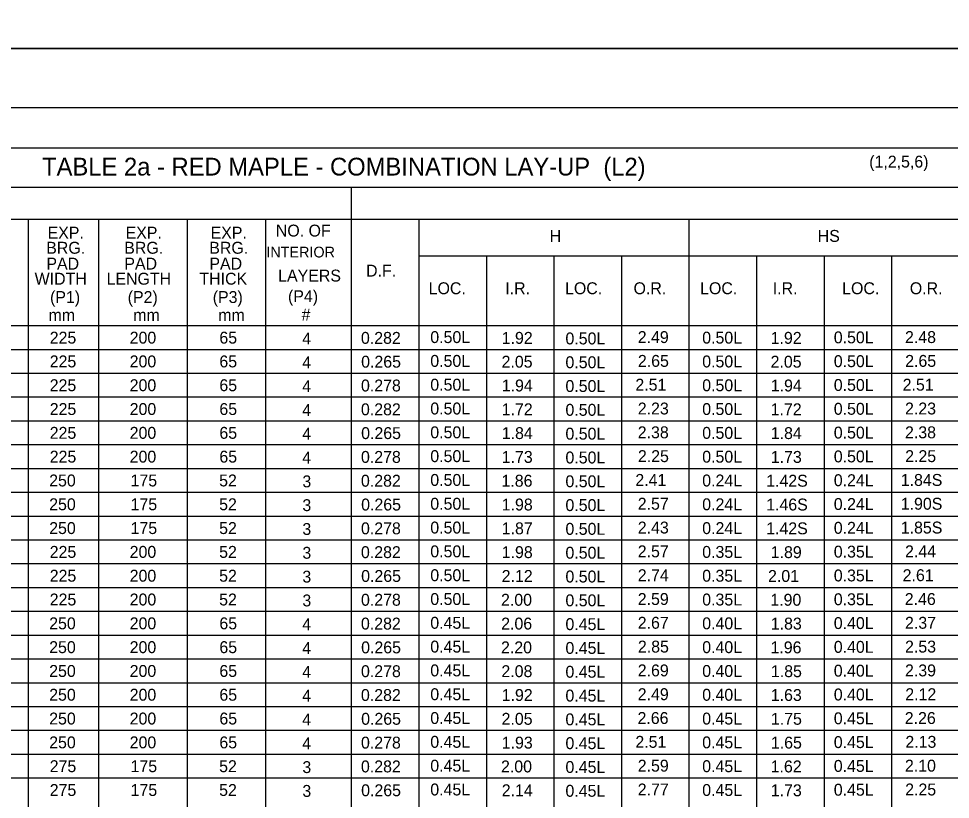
# Model space of a CAD drawing. Extents: x -5022 to -159, y 1126 to 7226.
# Drawn here: x -4369.6 to -4134.8, y 5094.6 to 5291.3 of the extents above; entities that cross this region are included whole.
import ezdxf

# ---------------------------------------------------------------- set-up
doc = ezdxf.new("R2010")
doc.units = 0
for name, color, linetype in [('2', 7, 'Continuous'), ('3', 7, 'Continuous'), ('PLT-BNDY', 7, 'Continuous')]:
    doc.layers.add(name, color=color, linetype=linetype)

msp = doc.modelspace()

# ---------------------------------------------------------------- linework, layer by layer
at = {"layer": '2'}
msp.add_line((-3855.13, 5268.81), (-4641.13, 5268.81), dxfattribs=at)
at = {"layer": '3'}
for p, q in [((-4608.03, 5258.76), (-3894.3, 5258.77)), ((-4608.03, 5248.84), (-3894.3, 5248.84)), ((-4285.78, 5248.84), (-4285.78, 4907.95)), ((-4608.03, 5240.77), (-3894.3, 5240.78)), ((-4367.22, 5240.77), (-4367.22, 4907.95)), ((-4349.47, 5240.77), (-4349.47, 4907.95)), ((-4327.16, 5240.77), (-4327.16, 4907.95)), ((-4307.39, 5240.77), (-4307.39, 4907.95)), ((-4268.76, 5240.77), (-4268.76, 4907.95)), ((-4200.67, 5240.77), (-4200.67, 4907.95)), ((-4268.76, 5231.57), (-3894.3, 5231.57)), ((-4251.73, 5231.57), (-4251.73, 4907.95)), ((-4234.71, 5231.57), (-4234.71, 4907.95)), ((-4234.71, 5231.57), (-4234.71, 4907.95)), ((-4217.69, 5231.57), (-4217.69, 4907.95)), ((-4200.67, 5231.57), (-4200.67, 4907.96)), ((-4183.65, 5231.57), (-4183.65, 4907.96)), ((-4166.63, 5231.57), (-4166.63, 4907.96)), ((-4166.63, 5231.57), (-4166.63, 4907.96)), ((-4149.61, 5231.57), (-4149.61, 4907.96)), ((-4608.03, 5213.96), (-3894.3, 5213.97)), ((-4590.56, 5207.96), (-3894.3, 5207.96)), ((-4590.56, 5201.96), (-3894.3, 5201.96)), ((-4608.03, 5195.96), (-3894.3, 5195.96)), ((-4590.56, 5189.96), (-3894.3, 5189.96)), ((-4590.56, 5183.96), (-3894.3, 5183.96)), ((-4608.03, 5177.96), (-3894.3, 5177.96)), ((-4590.56, 5171.96), (-3894.3, 5171.96)), ((-4590.56, 5165.96), (-3894.3, 5165.96)), ((-4608.03, 5159.96), (-3894.3, 5159.96)), ((-4590.56, 5153.96), (-3894.3, 5153.96)), ((-4590.56, 5147.96), (-3894.3, 5147.96)), ((-4608.03, 5141.96), (-3894.3, 5141.96)), ((-4590.56, 5135.96), (-3894.3, 5135.96)), ((-4590.56, 5129.96), (-3894.3, 5129.96)), ((-4608.03, 5123.96), (-3894.3, 5123.96)), ((-4590.56, 5117.96), (-3894.3, 5117.96)), ((-4590.56, 5111.96), (-3894.3, 5111.96)), ((-4608.03, 5105.96), (-3894.3, 5105.96)), ((-4590.56, 5099.96), (-3894.3, 5099.96))]:
    msp.add_line(p, q, dxfattribs=at)
at = {"layer": 'PLT-BNDY'}
for points in [[(-4681.13, 5877.81), (-3840.13, 5877.81), (-3840.13, 5283.81), (-4681.13, 5283.81)], [(-4681.13, 5283.81), (-3840.13, 5283.81), (-3840.13, 4689.81), (-4681.13, 4689.81)]]:
    msp.add_lwpolyline(points, close=True, dxfattribs=at)

# ---------------------------------------------------------------- texts
at = {"layer": '2'}
for s, height, p in [('TABLE 2a - RED MAPLE - COMBINATION LAY-UP  (L2)', 4.4793, (-4363.71, 5251.77)), ('(1,2,5,6)', 3, (-4155.24, 5253.77)), ('NO. OF', 3, (-4304.79, 5236.39)), ('EXP.', 3, (-4362.32, 5235.86)), ('EXP.', 3, (-4342.66, 5235.86)), ('EXP.', 3, (-4321.23, 5235.86)), ('H', 3, (-4235.78, 5235.05)), ('HS', 3, (-4168.23, 5235.05)), ('BRG.', 3, (-4362.66, 5232.06)), ('BRG.', 3, (-4343, 5232.06)), ('BRG.', 3, (-4321.57, 5232.06)), ('INTERIOR', 2.708, (-4307.19, 5231.12)), ('PAD', 3, (-4362.62, 5228.06)), ('PAD', 3, (-4342.97, 5228.06)), ('PAD', 3, (-4321.54, 5228.06)), ('LENGTH', 3, (-4347.46, 5224.26)), ('THICK', 3, (-4324.06, 5224.26)), ('LAYERS', 3, (-4304.21, 5225.05)), ('D.F.', 3, (-4282.05, 5226.29)), ('WIDTH', 3, (-4365.58, 5224.26)), ('(P1)', 3, (-4361.7, 5219.64)), ('(P2)', 3, (-4342.13, 5219.64)), ('(P3)', 3, (-4320.7, 5219.64)), ('(P4)', 3, (-4301.73, 5219.86)), ('LOC.', 3, (-4266.27, 5221.86)), ('I.R.', 3, (-4246.98, 5221.86)), ('LOC.', 3, (-4231.9, 5221.86)), ('O.R.', 3, (-4214.64, 5221.86)), ('LOC.', 3, (-4197.86, 5221.86)), ('I.R.', 3, (-4179.56, 5221.86)), ('LOC.', 3, (-4162.06, 5221.86)), ('O.R.', 3, (-4145.01, 5221.86)), ('#', 3, (-4298.29, 5215.22)), ('mm', 3, (-4362.08, 5215.11)), ('mm', 3, (-4340.73, 5215.11)), ('mm', 3, (-4319.3, 5215.11)), ('225', 3, (-4361.78, 5209.41)), ('200', 3, (-4341.63, 5209.41)), ('65', 3, (-4319.02, 5209.41)), ('4', 3, (-4298.14, 5209.19)), ('0.282', 3, (-4283.34, 5209.35)), ('0.50L', 3, (-4265.86, 5209.55)), ('1.92', 3, (-4247.87, 5209.35)), ('0.50L', 3, (-4231.8, 5209.21)), ('2.49', 3, (-4213.58, 5209.55)), ('0.50L', 3, (-4197.33, 5209.41)), ('1.92', 3, (-4180.08, 5209.35)), ('0.50L', 3, (-4164.17, 5209.48)), ('2.48', 3, (-4146.22, 5209.55)), ('225', 3, (-4361.78, 5203.42)), ('200', 3, (-4341.63, 5203.42)), ('65', 3, (-4319.02, 5203.42)), ('4', 3, (-4298.14, 5203.19)), ('0.265', 3, (-4283.29, 5203.35)), ('0.50L', 3, (-4265.86, 5203.55)), ('2.05', 3, (-4247.9, 5203.35)), ('0.50L', 3, (-4231.8, 5203.21)), ('2.65', 3, (-4213.54, 5203.55)), ('0.50L', 3, (-4197.33, 5203.41)), ('2.05', 3, (-4180.1, 5203.35)), ('0.50L', 3, (-4164.17, 5203.48)), ('2.65', 3, (-4146.18, 5203.55)), ('225', 3, (-4361.78, 5197.42)), ('200', 3, (-4341.63, 5197.42)), ('65', 3, (-4319.02, 5197.42)), ('4', 3, (-4298.14, 5197.19)), ('0.278', 3, (-4283.33, 5197.35)), ('0.50L', 3, (-4265.86, 5197.55)), ('1.94', 3, (-4247.85, 5197.35)), ('0.50L', 3, (-4231.8, 5197.22)), ('2.51', 3, (-4214.18, 5197.55)), ('0.50L', 3, (-4197.33, 5197.41)), ('1.94', 3, (-4180.05, 5197.35)), ('0.50L', 3, (-4164.17, 5197.48)), ('2.51', 3, (-4146.81, 5197.55)), ('225', 3, (-4361.78, 5191.42)), ('200', 3, (-4341.63, 5191.42)), ('65', 3, (-4319.02, 5191.42)), ('0.50L', 3, (-4265.86, 5191.55)), ('2.23', 3, (-4213.57, 5191.55)), ('0.50L', 3, (-4197.33, 5191.42)), ('0.50L', 3, (-4164.17, 5191.48)), ('2.23', 3, (-4146.21, 5191.55)), ('4', 3, (-4298.14, 5191.19)), ('0.282', 3, (-4283.34, 5191.35)), ('1.72', 3, (-4247.87, 5191.35)), ('0.50L', 3, (-4231.8, 5191.22)), ('1.72', 3, (-4180.08, 5191.35)), ('225', 3, (-4361.78, 5185.42)), ('200', 3, (-4341.63, 5185.42)), ('65', 3, (-4319.02, 5185.42)), ('4', 3, (-4298.14, 5185.19)), ('0.265', 3, (-4283.29, 5185.35)), ('0.50L', 3, (-4265.86, 5185.55)), ('1.84', 3, (-4247.85, 5185.35)), ('0.50L', 3, (-4231.8, 5185.21)), ('2.38', 3, (-4213.58, 5185.55)), ('0.50L', 3, (-4197.33, 5185.41)), ('1.84', 3, (-4180.05, 5185.35)), ('0.50L', 3, (-4164.17, 5185.48)), ('2.38', 3, (-4146.22, 5185.55)), ('225', 3, (-4361.78, 5179.42)), ('200', 3, (-4341.63, 5179.42)), ('65', 3, (-4319.02, 5179.42)), ('4', 3, (-4298.14, 5179.19)), ('0.278', 3, (-4283.33, 5179.35)), ('0.50L', 3, (-4265.86, 5179.55)), ('1.73', 3, (-4247.86, 5179.35)), ('0.50L', 3, (-4231.8, 5179.21)), ('2.25', 3, (-4213.54, 5179.55)), ('0.50L', 3, (-4197.33, 5179.41)), ('1.73', 3, (-4180.05, 5179.35)), ('0.50L', 3, (-4164.17, 5179.48)), ('2.25', 3, (-4146.18, 5179.55)), ('250', 3, (-4361.92, 5173.42)), ('175', 3, (-4341.4, 5173.42)), ('52', 3, (-4319.08, 5173.42)), ('3', 3, (-4298.1, 5173.19)), ('0.282', 3, (-4283.34, 5173.35)), ('0.50L', 3, (-4265.86, 5173.55)), ('1.86', 3, (-4247.92, 5173.35)), ('0.50L', 3, (-4231.8, 5173.21)), ('2.41', 3, (-4214.18, 5173.55)), ('0.24L', 3, (-4197.33, 5173.41)), ('1.42S', 3, (-4181.21, 5173.35)), ('0.24L', 3, (-4164.17, 5173.48)), ('1.84S', 3, (-4147.29, 5173.55)), ('250', 3, (-4361.92, 5167.42)), ('175', 3, (-4341.4, 5167.42)), ('52', 3, (-4319.08, 5167.42)), ('3', 3, (-4298.1, 5167.19)), ('0.265', 3, (-4283.29, 5167.35)), ('0.50L', 3, (-4265.86, 5167.55)), ('1.98', 3, (-4247.86, 5167.35)), ('0.50L', 3, (-4231.8, 5167.21)), ('2.57', 3, (-4213.58, 5167.55)), ('0.24L', 3, (-4197.33, 5167.41)), ('1.46S', 3, (-4181.21, 5167.35)), ('0.24L', 3, (-4164.17, 5167.48)), ('1.90S', 3, (-4147.29, 5167.55)), ('250', 3, (-4361.92, 5161.42)), ('175', 3, (-4341.4, 5161.42)), ('52', 3, (-4319.08, 5161.42)), ('3', 3, (-4298.1, 5161.19)), ('0.278', 3, (-4283.33, 5161.35)), ('0.50L', 3, (-4265.86, 5161.55)), ('1.87', 3, (-4247.86, 5161.35)), ('0.50L', 3, (-4231.8, 5161.22)), ('2.43', 3, (-4213.57, 5161.55)), ('0.24L', 3, (-4197.33, 5161.41)), ('1.42S', 3, (-4181.21, 5161.35)), ('0.24L', 3, (-4164.17, 5161.48)), ('1.85S', 3, (-4147.29, 5161.55)), ('225', 3, (-4361.78, 5155.42)), ('200', 3, (-4341.63, 5155.42)), ('52', 3, (-4319.08, 5155.42)), ('3', 3, (-4298.1, 5155.19)), ('0.282', 3, (-4283.34, 5155.35)), ('0.50L', 3, (-4265.86, 5155.55)), ('1.98', 3, (-4247.86, 5155.35)), ('0.50L', 3, (-4231.8, 5155.21)), ('2.57', 3, (-4213.58, 5155.55)), ('0.35L', 3, (-4197.33, 5155.41)), ('1.89', 3, (-4180.06, 5155.35)), ('0.35L', 3, (-4164.17, 5155.48)), ('2.44', 3, (-4146.21, 5155.55)), ('225', 3, (-4361.78, 5149.41)), ('200', 3, (-4341.63, 5149.41)), ('52', 3, (-4319.08, 5149.41)), ('3', 3, (-4298.1, 5149.18)), ('0.265', 3, (-4283.29, 5149.35)), ('0.50L', 3, (-4265.86, 5149.54)), ('2.12', 3, (-4247.87, 5149.35)), ('0.50L', 3, (-4231.8, 5149.21)), ('2.74', 3, (-4213.57, 5149.54)), ('0.35L', 3, (-4197.33, 5149.41)), ('2.01', 3, (-4180.74, 5149.35)), ('0.35L', 3, (-4164.17, 5149.48)), ('2.61', 3, (-4146.81, 5149.54)), ('225', 3, (-4361.78, 5143.42)), ('200', 3, (-4341.63, 5143.42)), ('52', 3, (-4319.08, 5143.42)), ('3', 3, (-4298.1, 5143.18)), ('0.278', 3, (-4283.33, 5143.35)), ('0.50L', 3, (-4265.86, 5143.54)), ('2.00', 3, (-4248.04, 5143.35)), ('0.50L', 3, (-4231.8, 5143.21)), ('2.59', 3, (-4213.58, 5143.54)), ('0.35L', 3, (-4197.33, 5143.41)), ('1.90', 3, (-4180.16, 5143.35)), ('0.35L', 3, (-4164.17, 5143.48)), ('2.46', 3, (-4146.28, 5143.54)), ('250', 3, (-4361.92, 5137.41)), ('200', 3, (-4341.63, 5137.41)), ('65', 3, (-4319.02, 5137.41)), ('0.282', 3, (-4283.34, 5137.35)), ('0.45L', 3, (-4265.86, 5137.55)), ('2.06', 3, (-4248, 5137.35)), ('2.67', 3, (-4213.58, 5137.55)), ('0.40L', 3, (-4197.33, 5137.41)), ('1.83', 3, (-4180.05, 5137.35)), ('0.40L', 3, (-4164.17, 5137.48)), ('2.37', 3, (-4146.22, 5137.55)), ('4', 3, (-4298.14, 5137.19)), ('0.45L', 3, (-4231.8, 5137.21)), ('250', 3, (-4361.92, 5131.41)), ('200', 3, (-4341.63, 5131.41)), ('65', 3, (-4319.02, 5131.41)), ('4', 3, (-4298.14, 5131.19)), ('0.265', 3, (-4283.29, 5131.35)), ('0.45L', 3, (-4265.86, 5131.55)), ('2.20', 3, (-4248.04, 5131.35)), ('0.45L', 3, (-4231.8, 5131.21)), ('2.85', 3, (-4213.54, 5131.55)), ('0.40L', 3, (-4197.33, 5131.41)), ('1.96', 3, (-4180.12, 5131.35)), ('0.40L', 3, (-4164.17, 5131.48)), ('2.53', 3, (-4146.21, 5131.55)), ('250', 3, (-4361.92, 5125.41)), ('200', 3, (-4341.63, 5125.41)), ('65', 3, (-4319.02, 5125.41)), ('4', 3, (-4298.14, 5125.19)), ('0.278', 3, (-4283.33, 5125.35)), ('0.45L', 3, (-4265.86, 5125.55)), ('2.08', 3, (-4247.94, 5125.35)), ('0.45L', 3, (-4231.8, 5125.21)), ('2.69', 3, (-4213.58, 5125.55)), ('0.40L', 3, (-4197.33, 5125.41)), ('1.85', 3, (-4180.02, 5125.35)), ('0.40L', 3, (-4164.17, 5125.48)), ('2.39', 3, (-4146.22, 5125.55)), ('250', 3, (-4361.92, 5119.42)), ('200', 3, (-4341.63, 5119.42)), ('65', 3, (-4319.02, 5119.42)), ('4', 3, (-4298.14, 5119.19)), ('0.282', 3, (-4283.34, 5119.35)), ('0.45L', 3, (-4265.86, 5119.55)), ('1.92', 3, (-4247.87, 5119.35)), ('0.45L', 3, (-4231.8, 5119.21)), ('2.49', 3, (-4213.58, 5119.55)), ('0.40L', 3, (-4197.33, 5119.41)), ('1.63', 3, (-4180.05, 5119.35)), ('0.40L', 3, (-4164.17, 5119.48)), ('2.12', 3, (-4146.15, 5119.55)), ('250', 3, (-4361.92, 5113.42)), ('200', 3, (-4341.63, 5113.42)), ('65', 3, (-4319.02, 5113.42)), ('4', 3, (-4298.14, 5113.19)), ('0.265', 3, (-4283.29, 5113.35)), ('0.45L', 3, (-4265.86, 5113.55)), ('2.05', 3, (-4247.9, 5113.35)), ('0.45L', 3, (-4231.8, 5113.21)), ('2.66', 3, (-4213.64, 5113.55)), ('0.45L', 3, (-4197.33, 5113.41)), ('1.75', 3, (-4180.02, 5113.35)), ('0.45L', 3, (-4164.17, 5113.48)), ('2.26', 3, (-4146.28, 5113.55)), ('250', 3, (-4361.92, 5107.41)), ('200', 3, (-4341.63, 5107.41)), ('65', 3, (-4319.02, 5107.41)), ('4', 3, (-4298.14, 5107.18)), ('0.278', 3, (-4283.33, 5107.35)), ('0.45L', 3, (-4265.86, 5107.55)), ('1.93', 3, (-4247.86, 5107.35)), ('0.45L', 3, (-4231.8, 5107.21)), ('2.51', 3, (-4214.18, 5107.55)), ('0.45L', 3, (-4197.33, 5107.41)), ('1.65', 3, (-4180.02, 5107.35)), ('0.45L', 3, (-4164.17, 5107.48)), ('2.13', 3, (-4146.13, 5107.55)), ('275', 3, (-4361.78, 5101.41)), ('175', 3, (-4341.4, 5101.41)), ('52', 3, (-4319.08, 5101.41)), ('3', 3, (-4298.1, 5101.18)), ('0.282', 3, (-4283.34, 5101.35)), ('0.45L', 3, (-4265.86, 5101.54)), ('2.00', 3, (-4248.04, 5101.35)), ('0.45L', 3, (-4231.8, 5101.21)), ('2.59', 3, (-4213.58, 5101.54)), ('0.45L', 3, (-4197.33, 5101.41)), ('1.62', 3, (-4180.08, 5101.35)), ('0.45L', 3, (-4164.17, 5101.48)), ('2.10', 3, (-4146.24, 5101.54)), ('275', 3, (-4361.78, 5095.41)), ('175', 3, (-4341.4, 5095.41)), ('52', 3, (-4319.08, 5095.41)), ('3', 3, (-4298.1, 5095.18)), ('0.265', 3, (-4283.29, 5095.34)), ('0.45L', 3, (-4265.86, 5095.54)), ('2.14', 3, (-4247.85, 5095.34)), ('0.45L', 3, (-4231.8, 5095.21)), ('2.77', 3, (-4213.58, 5095.54)), ('0.45L', 3, (-4197.33, 5095.41)), ('1.73', 3, (-4180.05, 5095.34)), ('0.45L', 3, (-4164.17, 5095.48)), ('2.25', 3, (-4146.18, 5095.54))]:
    msp.add_text(s, height=height, dxfattribs=at).set_placement(p)

doc.saveas('drawing.dxf')
